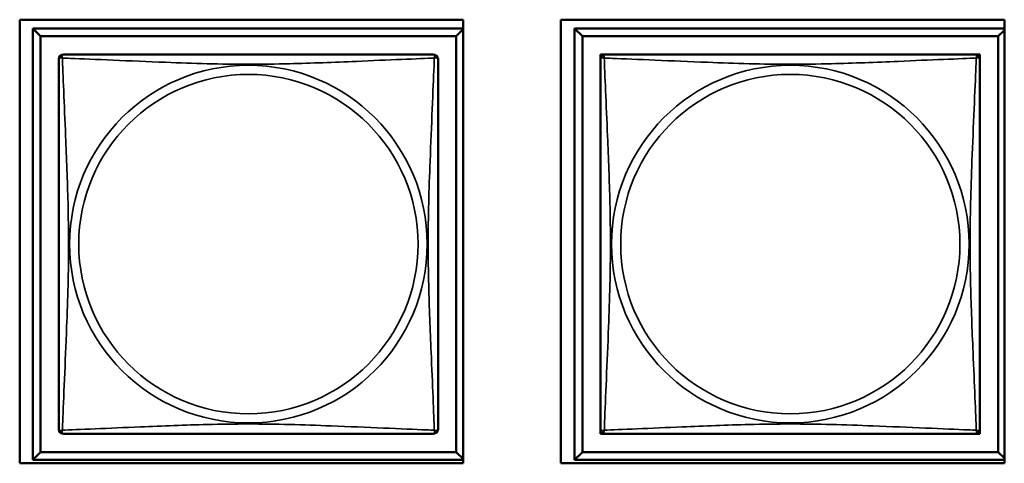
# Model space of a CAD drawing. Header units: inches. Extents: x 1.9 to 64.4, y 1.6 to 69.2.
# Tile 257 of 328: x 47.859 to 49.086, y 43.681 to 44.234. Entities that reach past the tile are written whole.
import ezdxf

# ---------------------------------------------------------------- set-up
doc = ezdxf.new("R2010")
doc.units = ezdxf.units.IN
doc.header["$MEASUREMENT"] = 0
doc.layers.add('Visible (ANSI)', color=7, linetype='Continuous', lineweight=50)
doc.layers.add('Visible Narrow (ANSI)', color=7, linetype='Continuous', lineweight=35)

msp = doc.modelspace()

# ---------------------------------------------------------------- linework, layer by layer
at = {"layer": 'Visible (ANSI)'}
for p, q in [((47.8591, 43.6814), (47.8591, 44.2339)), ((47.8591, 44.2339), (48.4116, 44.2339)), ((48.4116, 44.2339), (48.4116, 43.6814)), ((48.5331, 43.6814), (48.5331, 44.2339)), ((48.5331, 44.2339), (49.0856, 44.2339)), ((49.0856, 44.2339), (49.0856, 43.6814)), ((47.8753, 44.2231), (48.4116, 44.2231)), ((47.8851, 44.2133), (47.8753, 44.2231)), ((47.8753, 43.6857), (47.8753, 44.2231)), ((47.8851, 44.2133), (48.4028, 44.2133)), ((47.8851, 43.6955), (47.8851, 44.2133)), ((48.4116, 44.222), (48.4028, 44.2133)), ((48.4028, 44.2133), (48.4028, 43.6955)), ((48.5503, 44.2231), (49.0856, 44.2231)), ((48.5601, 44.2133), (48.5503, 44.2231)), ((48.5503, 43.6857), (48.5503, 44.2231)), ((48.5601, 44.2133), (49.0778, 44.2133)), ((48.5601, 43.6955), (48.5601, 44.2133)), ((49.0856, 44.221), (49.0778, 44.2133)), ((49.0778, 44.2133), (49.0778, 43.6955)), ((48.5827, 44.1848), (48.5827, 44.1906)), ((48.5827, 44.1906), (48.5885, 44.1906)), ((49.0494, 44.1906), (49.0552, 44.1906)), ((49.0552, 44.1906), (49.0552, 44.1847)), ((48.5827, 43.7182), (48.5827, 43.724)), ((49.0552, 43.7241), (49.0552, 43.7182)), ((48.5886, 43.7182), (48.5827, 43.7182)), ((49.0552, 43.7182), (49.0493, 43.7182)), ((47.8851, 43.6955), (47.8753, 43.6857)), ((48.4028, 43.6955), (47.8851, 43.6955)), ((48.4028, 43.6955), (48.4116, 43.6868)), ((48.5601, 43.6955), (48.5503, 43.6857)), ((49.0778, 43.6955), (48.5601, 43.6955)), ((49.0778, 43.6955), (49.0856, 43.6878)), ((48.4116, 43.6814), (47.8591, 43.6814)), ((48.4116, 43.6857), (47.8753, 43.6857)), ((49.0856, 43.6814), (48.5331, 43.6814)), ((49.0856, 43.6857), (48.5503, 43.6857))]:
    msp.add_line(p, q, dxfattribs=at)
for centre, start, end in [((47.9136, 44.1847), 90, 180), ((48.3743, 44.1847), 0, 90), ((48.5886, 44.1847), 90, 180), ((49.0493, 44.1847), 0, 90), ((47.9136, 43.7241), 180, 270), ((48.3743, 43.7241), 270, 360), ((48.5886, 43.7241), 180, 270), ((49.0493, 43.7241), 270, 360)]:
    msp.add_arc(centre, 0.00591, start, end, dxfattribs=at)
for points in [[(48.3743, 44.1906), (48.3737, 44.1906), (48.371, 44.1906), (48.3666, 44.1906), (48.3584, 44.1906), (48.3445, 44.1906), (48.3284, 44.1906), (48.3123, 44.1906), (48.2941, 44.1906), (48.2754, 44.1906), (48.2491, 44.1906), (48.2218, 44.1906), (48.1947, 44.1906), (48.1778, 44.1906), (48.1609, 44.1906), (48.144, 44.1906), (48.1101, 44.1906), (48.0763, 44.1906), (48.0425, 44.1906), (48.0005, 44.1906), (47.9566, 44.1906), (47.9311, 44.1906), (47.921, 44.1906), (47.9146, 44.1906), (47.9136, 44.1906)], [(49.0493, 44.1906), (49.0487, 44.1906), (49.046, 44.1906), (49.0416, 44.1906), (49.0334, 44.1906), (49.0195, 44.1906), (49.0034, 44.1906), (48.9873, 44.1906), (48.9691, 44.1906), (48.9504, 44.1906), (48.9241, 44.1906), (48.8968, 44.1906), (48.8697, 44.1906), (48.8528, 44.1906), (48.8359, 44.1906), (48.819, 44.1906), (48.7851, 44.1906), (48.7513, 44.1906), (48.7175, 44.1906), (48.6755, 44.1906), (48.6316, 44.1906), (48.6061, 44.1906), (48.596, 44.1906), (48.5896, 44.1906), (48.5886, 44.1906)], [(47.9077, 44.1847), (47.9077, 44.1841), (47.9077, 44.1814), (47.9077, 44.177), (47.9077, 44.1689), (47.9077, 44.155), (47.9077, 44.1388), (47.9077, 44.1227), (47.9077, 44.1045), (47.9077, 44.0859), (47.9077, 44.0595), (47.9077, 44.0322), (47.9077, 44.0052), (47.9077, 43.9882), (47.9077, 43.9713), (47.9077, 43.9544), (47.9077, 43.9206), (47.9077, 43.8867), (47.9077, 43.853), (47.9077, 43.811), (47.9077, 43.7671), (47.9077, 43.7415), (47.9077, 43.7314), (47.9077, 43.725), (47.9077, 43.7241)], [(48.3802, 43.7241), (48.3802, 43.7247), (48.3802, 43.7274), (48.3802, 43.7318), (48.3802, 43.7399), (48.3802, 43.7538), (48.3802, 43.77), (48.3802, 43.7861), (48.3802, 43.8043), (48.3802, 43.8229), (48.3802, 43.8493), (48.3802, 43.8766), (48.3802, 43.9036), (48.3802, 43.9206), (48.3802, 43.9375), (48.3802, 43.9544), (48.3802, 43.9882), (48.3802, 44.0221), (48.3802, 44.0558), (48.3802, 44.0978), (48.3802, 44.1417), (48.3802, 44.1673), (48.3802, 44.1774), (48.3802, 44.1838), (48.3802, 44.1847)], [(48.5827, 44.1847), (48.5827, 44.1841), (48.5827, 44.1814), (48.5827, 44.177), (48.5827, 44.1689), (48.5827, 44.155), (48.5827, 44.1388), (48.5827, 44.1227), (48.5827, 44.1045), (48.5827, 44.0859), (48.5827, 44.0595), (48.5827, 44.0322), (48.5827, 44.0052), (48.5827, 43.9882), (48.5827, 43.9713), (48.5827, 43.9544), (48.5827, 43.9206), (48.5827, 43.8867), (48.5827, 43.853), (48.5827, 43.811), (48.5827, 43.7671), (48.5827, 43.7415), (48.5827, 43.7314), (48.5827, 43.725), (48.5827, 43.7241)], [(49.0552, 43.7241), (49.0552, 43.7247), (49.0552, 43.7274), (49.0552, 43.7318), (49.0552, 43.7399), (49.0552, 43.7538), (49.0552, 43.77), (49.0552, 43.7861), (49.0552, 43.8043), (49.0552, 43.8229), (49.0552, 43.8493), (49.0552, 43.8766), (49.0552, 43.9036), (49.0552, 43.9206), (49.0552, 43.9375), (49.0552, 43.9544), (49.0552, 43.9882), (49.0552, 44.0221), (49.0552, 44.0558), (49.0552, 44.0978), (49.0552, 44.1417), (49.0552, 44.1673), (49.0552, 44.1774), (49.0552, 44.1838), (49.0552, 44.1847)], [(47.9136, 43.7182), (47.9142, 43.7182), (47.9169, 43.7182), (47.9213, 43.7182), (47.9295, 43.7182), (47.9434, 43.7182), (47.9595, 43.7182), (47.9756, 43.7182), (47.9939, 43.7182), (48.0125, 43.7182), (48.0388, 43.7182), (48.0661, 43.7182), (48.0932, 43.7182), (48.1101, 43.7182), (48.127, 43.7182), (48.144, 43.7182), (48.1778, 43.7182), (48.2117, 43.7182), (48.2454, 43.7182), (48.2874, 43.7182), (48.3313, 43.7182), (48.3568, 43.7182), (48.3669, 43.7182), (48.3733, 43.7182), (48.3743, 43.7182)], [(48.5886, 43.7182), (48.5892, 43.7182), (48.5919, 43.7182), (48.5963, 43.7182), (48.6045, 43.7182), (48.6184, 43.7182), (48.6345, 43.7182), (48.6506, 43.7182), (48.6689, 43.7182), (48.6875, 43.7182), (48.7138, 43.7182), (48.7411, 43.7182), (48.7682, 43.7182), (48.7851, 43.7182), (48.802, 43.7182), (48.819, 43.7182), (48.8528, 43.7182), (48.8867, 43.7182), (48.9204, 43.7182), (48.9624, 43.7182), (49.0063, 43.7182), (49.0318, 43.7182), (49.0419, 43.7182), (49.0483, 43.7182), (49.0493, 43.7182)]]:
    msp.add_open_spline(points, degree=3, knots=[0.325731, 0.325731, 0.325731, 0.325731, 0.404774, 0.404774, 0.404774, 0.550532, 0.550532, 0.550532, 0.69629, 0.69629, 0.69629, 0.902598, 0.902598, 0.902598, 1.03154, 1.03154, 1.03154, 1.289425, 1.289425, 1.289425, 1.610774, 1.610774, 1.610774, 1.73735, 1.73735, 1.73735, 1.73735], dxfattribs=at)
at = {"layer": 'Visible Narrow (ANSI)'}
for centre, radius in [((48.144, 43.9544), 0.2227), ((48.819, 43.9544), 0.2227), ((48.144, 43.9544), 0.2113), ((48.819, 43.9544), 0.2113)]:
    msp.add_circle(centre, radius, dxfattribs=at)
for points, knots in [([(47.9123, 44.1861), (47.9121, 44.1868), (47.912, 44.1875), (47.9119, 44.1886), (47.9119, 44.1891), (47.9121, 44.1897), (47.9122, 44.1899), (47.9124, 44.1901), (47.9124, 44.1902), (47.9126, 44.1903), (47.9127, 44.1904), (47.9129, 44.1905), (47.9131, 44.1906), (47.9134, 44.1906), (47.9136, 44.1906), (47.9136, 44.1906)], [-0.00026741, -0.00026741, -0.00026741, -0.00026741, 0.01456352, 0.01456352, 0.03151317, 0.03151317, 0.04210669, 0.04210669, 0.04740346, 0.04740346, 0.05587828, 0.05587828, 0.06943799, 0.06943799, 0.0844808, 0.0844808, 0.0844808, 0.0844808]), ([(48.3743, 44.1906), (48.3744, 44.1906), (48.3745, 44.1906), (48.3748, 44.1906), (48.375, 44.1905), (48.3752, 44.1904), (48.3753, 44.1903), (48.3755, 44.1902), (48.3755, 44.1901), (48.3757, 44.1899), (48.3758, 44.1897), (48.376, 44.1891), (48.376, 44.1886), (48.3759, 44.1875), (48.3758, 44.1868), (48.3756, 44.1861)], [-0.0844808, -0.0844808, -0.0844808, -0.0844808, -0.06943799, -0.06943799, -0.05587828, -0.05587828, -0.04740346, -0.04740346, -0.04210669, -0.04210669, -0.03151317, -0.03151317, -0.01456352, -0.01456352, 0.00026741, 0.00026741, 0.00026741, 0.00026741]), ([(48.5873, 44.1861), (48.5871, 44.1868), (48.587, 44.1875), (48.5869, 44.1886), (48.5869, 44.1891), (48.5871, 44.1897), (48.5872, 44.1899), (48.5874, 44.1901), (48.5874, 44.1902), (48.5876, 44.1903), (48.5877, 44.1904), (48.5879, 44.1905), (48.5881, 44.1906), (48.5884, 44.1906), (48.5886, 44.1906), (48.5886, 44.1906)], [-0.00026741, -0.00026741, -0.00026741, -0.00026741, 0.01456352, 0.01456352, 0.03151317, 0.03151317, 0.04210669, 0.04210669, 0.04740346, 0.04740346, 0.05587828, 0.05587828, 0.06943799, 0.06943799, 0.0844808, 0.0844808, 0.0844808, 0.0844808]), ([(49.0493, 44.1906), (49.0494, 44.1906), (49.0495, 44.1906), (49.0498, 44.1906), (49.05, 44.1905), (49.0502, 44.1904), (49.0503, 44.1903), (49.0505, 44.1902), (49.0505, 44.1901), (49.0507, 44.1899), (49.0508, 44.1897), (49.051, 44.1891), (49.051, 44.1886), (49.0509, 44.1875), (49.0508, 44.1868), (49.0506, 44.1861)], [-0.0844808, -0.0844808, -0.0844808, -0.0844808, -0.06943799, -0.06943799, -0.05587828, -0.05587828, -0.04740346, -0.04740346, -0.04210669, -0.04210669, -0.03151317, -0.03151317, -0.01456352, -0.01456352, 0.00026741, 0.00026741, 0.00026741, 0.00026741]), ([(47.9077, 44.1847), (47.9077, 44.1848), (47.9077, 44.1849), (47.9078, 44.1852), (47.9078, 44.1854), (47.908, 44.1857), (47.908, 44.1858), (47.9082, 44.1859), (47.9083, 44.186), (47.9085, 44.1861), (47.9087, 44.1862), (47.9093, 44.1864), (47.9097, 44.1865), (47.9109, 44.1864), (47.9115, 44.1863), (47.9123, 44.1861)], [-0.0844808, -0.0844808, -0.0844808, -0.0844808, -0.06943799, -0.06943799, -0.05587828, -0.05587828, -0.04740346, -0.04740346, -0.04210669, -0.04210669, -0.03151317, -0.03151317, -0.01456352, -0.01456352, 0.00026741, 0.00026741, 0.00026741, 0.00026741]), ([(47.9123, 43.7227), (47.9124, 43.7256), (47.9125, 43.729), (47.9127, 43.733), (47.9138, 43.7607), (47.9159, 43.8077), (47.9176, 43.8512), (47.919, 43.8861), (47.92, 43.9203), (47.92, 43.9544), (47.92, 43.9714), (47.9197, 43.9885), (47.9193, 44.0057), (47.9186, 44.0331), (47.9175, 44.0613), (47.9163, 44.089), (47.9155, 44.1085), (47.9146, 44.1278), (47.9139, 44.1451), (47.9132, 44.1623), (47.9126, 44.1773), (47.9123, 44.1861)], [-1.657319, -1.657319, -1.657319, -1.657319, -1.610774, -1.610774, -1.610774, -1.289425, -1.289425, -1.289425, -1.03154, -1.03154, -1.03154, -0.902598, -0.902598, -0.902598, -0.69629, -0.69629, -0.69629, -0.550532, -0.550532, -0.550532, -0.405761, -0.405761, -0.405761, -0.405761]), ([(47.9123, 44.1861), (47.9151, 44.186), (47.9186, 44.1858), (47.9226, 44.1857), (47.9502, 44.1846), (47.9972, 44.1825), (48.0408, 44.1808), (48.0757, 44.1794), (48.1099, 44.1784), (48.144, 44.1784), (48.161, 44.1784), (48.178, 44.1786), (48.1952, 44.179), (48.2227, 44.1797), (48.2508, 44.1809), (48.2785, 44.182), (48.2981, 44.1829), (48.3174, 44.1837), (48.3347, 44.1844), (48.3519, 44.1851), (48.3668, 44.1857), (48.3756, 44.1861)], [-1.657319, -1.657319, -1.657319, -1.657319, -1.610774, -1.610774, -1.610774, -1.289425, -1.289425, -1.289425, -1.03154, -1.03154, -1.03154, -0.902598, -0.902598, -0.902598, -0.69629, -0.69629, -0.69629, -0.550532, -0.550532, -0.550532, -0.405761, -0.405761, -0.405761, -0.405761]), ([(48.3756, 44.1861), (48.3755, 44.1832), (48.3754, 44.1798), (48.3752, 44.1758), (48.3741, 44.1481), (48.372, 44.1011), (48.3703, 44.0576), (48.3689, 44.0227), (48.3679, 43.9885), (48.3679, 43.9544), (48.3679, 43.9374), (48.3682, 43.9203), (48.3686, 43.9031), (48.3693, 43.8756), (48.3704, 43.8475), (48.3716, 43.8198), (48.3724, 43.8003), (48.3733, 43.7809), (48.374, 43.7637), (48.3747, 43.7465), (48.3753, 43.7315), (48.3756, 43.7227)], [-1.657319, -1.657319, -1.657319, -1.657319, -1.610774, -1.610774, -1.610774, -1.289425, -1.289425, -1.289425, -1.03154, -1.03154, -1.03154, -0.902598, -0.902598, -0.902598, -0.69629, -0.69629, -0.69629, -0.550532, -0.550532, -0.550532, -0.405761, -0.405761, -0.405761, -0.405761]), ([(48.3756, 44.1861), (48.3764, 44.1863), (48.377, 44.1864), (48.3782, 44.1865), (48.3787, 44.1864), (48.3792, 44.1862), (48.3794, 44.1861), (48.3796, 44.186), (48.3797, 44.1859), (48.3799, 44.1858), (48.3799, 44.1857), (48.3801, 44.1854), (48.3801, 44.1852), (48.3802, 44.1849), (48.3802, 44.1848), (48.3802, 44.1847)], [-0.00026741, -0.00026741, -0.00026741, -0.00026741, 0.01456352, 0.01456352, 0.03151317, 0.03151317, 0.04210669, 0.04210669, 0.04740346, 0.04740346, 0.05587828, 0.05587828, 0.06943799, 0.06943799, 0.0844808, 0.0844808, 0.0844808, 0.0844808]), ([(48.5827, 44.1847), (48.5827, 44.1848), (48.5827, 44.1849), (48.5828, 44.1852), (48.5828, 44.1854), (48.583, 44.1857), (48.583, 44.1858), (48.5832, 44.1859), (48.5833, 44.186), (48.5835, 44.1861), (48.5837, 44.1862), (48.5843, 44.1864), (48.5847, 44.1865), (48.5859, 44.1864), (48.5865, 44.1863), (48.5873, 44.1861)], [-0.0844808, -0.0844808, -0.0844808, -0.0844808, -0.06943799, -0.06943799, -0.05587828, -0.05587828, -0.04740346, -0.04740346, -0.04210669, -0.04210669, -0.03151317, -0.03151317, -0.01456352, -0.01456352, 0.00026741, 0.00026741, 0.00026741, 0.00026741]), ([(48.5873, 43.7227), (48.5874, 43.7256), (48.5875, 43.729), (48.5877, 43.733), (48.5888, 43.7607), (48.5909, 43.8077), (48.5926, 43.8512), (48.594, 43.8861), (48.595, 43.9203), (48.595, 43.9544), (48.595, 43.9714), (48.5947, 43.9885), (48.5943, 44.0057), (48.5936, 44.0331), (48.5925, 44.0613), (48.5913, 44.089), (48.5905, 44.1085), (48.5896, 44.1278), (48.5889, 44.1451), (48.5882, 44.1623), (48.5876, 44.1773), (48.5873, 44.1861)], [-1.657319, -1.657319, -1.657319, -1.657319, -1.610774, -1.610774, -1.610774, -1.289425, -1.289425, -1.289425, -1.03154, -1.03154, -1.03154, -0.902598, -0.902598, -0.902598, -0.69629, -0.69629, -0.69629, -0.550532, -0.550532, -0.550532, -0.405761, -0.405761, -0.405761, -0.405761]), ([(48.5873, 44.1861), (48.5901, 44.186), (48.5936, 44.1858), (48.5976, 44.1857), (48.6252, 44.1846), (48.6722, 44.1825), (48.7158, 44.1808), (48.7507, 44.1794), (48.7849, 44.1784), (48.819, 44.1784), (48.836, 44.1784), (48.853, 44.1786), (48.8702, 44.179), (48.8977, 44.1797), (48.9258, 44.1809), (48.9535, 44.182), (48.9731, 44.1829), (48.9924, 44.1837), (49.0097, 44.1844), (49.0269, 44.1851), (49.0418, 44.1857), (49.0506, 44.1861)], [-1.657319, -1.657319, -1.657319, -1.657319, -1.610774, -1.610774, -1.610774, -1.289425, -1.289425, -1.289425, -1.03154, -1.03154, -1.03154, -0.902598, -0.902598, -0.902598, -0.69629, -0.69629, -0.69629, -0.550532, -0.550532, -0.550532, -0.405761, -0.405761, -0.405761, -0.405761]), ([(49.0506, 44.1861), (49.0505, 44.1832), (49.0504, 44.1798), (49.0502, 44.1758), (49.0491, 44.1481), (49.047, 44.1011), (49.0453, 44.0576), (49.0439, 44.0227), (49.0429, 43.9885), (49.0429, 43.9544), (49.0429, 43.9374), (49.0432, 43.9203), (49.0436, 43.9031), (49.0443, 43.8756), (49.0454, 43.8475), (49.0466, 43.8198), (49.0474, 43.8003), (49.0483, 43.7809), (49.049, 43.7637), (49.0497, 43.7465), (49.0503, 43.7315), (49.0506, 43.7227)], [-1.657319, -1.657319, -1.657319, -1.657319, -1.610774, -1.610774, -1.610774, -1.289425, -1.289425, -1.289425, -1.03154, -1.03154, -1.03154, -0.902598, -0.902598, -0.902598, -0.69629, -0.69629, -0.69629, -0.550532, -0.550532, -0.550532, -0.405761, -0.405761, -0.405761, -0.405761]), ([(49.0506, 44.1861), (49.0514, 44.1863), (49.052, 44.1864), (49.0532, 44.1865), (49.0537, 44.1864), (49.0542, 44.1862), (49.0544, 44.1861), (49.0546, 44.186), (49.0547, 44.1859), (49.0549, 44.1858), (49.0549, 44.1857), (49.0551, 44.1854), (49.0551, 44.1852), (49.0552, 44.1849), (49.0552, 44.1848), (49.0552, 44.1847)], [-0.00026741, -0.00026741, -0.00026741, -0.00026741, 0.01456352, 0.01456352, 0.03151317, 0.03151317, 0.04210669, 0.04210669, 0.04740346, 0.04740346, 0.05587828, 0.05587828, 0.06943799, 0.06943799, 0.0844808, 0.0844808, 0.0844808, 0.0844808]), ([(47.9123, 43.7227), (47.9115, 43.7225), (47.9109, 43.7224), (47.9097, 43.7223), (47.9093, 43.7224), (47.9087, 43.7226), (47.9085, 43.7227), (47.9083, 43.7228), (47.9082, 43.7229), (47.908, 43.723), (47.908, 43.7231), (47.9078, 43.7234), (47.9078, 43.7236), (47.9077, 43.7239), (47.9077, 43.724), (47.9077, 43.7241)], [-0.00026741, -0.00026741, -0.00026741, -0.00026741, 0.01456352, 0.01456352, 0.03151317, 0.03151317, 0.04210669, 0.04210669, 0.04740346, 0.04740346, 0.05587828, 0.05587828, 0.06943799, 0.06943799, 0.0844808, 0.0844808, 0.0844808, 0.0844808]), ([(47.9136, 43.7182), (47.9136, 43.7182), (47.9134, 43.7182), (47.9131, 43.7182), (47.9129, 43.7183), (47.9127, 43.7184), (47.9126, 43.7185), (47.9124, 43.7186), (47.9124, 43.7187), (47.9122, 43.7189), (47.9121, 43.7191), (47.9119, 43.7197), (47.9119, 43.7202), (47.912, 43.7213), (47.9121, 43.722), (47.9123, 43.7227)], [-0.0844808, -0.0844808, -0.0844808, -0.0844808, -0.06943799, -0.06943799, -0.05587828, -0.05587828, -0.04740346, -0.04740346, -0.04210669, -0.04210669, -0.03151317, -0.03151317, -0.01456352, -0.01456352, 0.00026741, 0.00026741, 0.00026741, 0.00026741]), ([(48.3756, 43.7227), (48.3728, 43.7228), (48.3693, 43.723), (48.3653, 43.7231), (48.3377, 43.7242), (48.2907, 43.7263), (48.2471, 43.728), (48.2122, 43.7294), (48.178, 43.7304), (48.144, 43.7304), (48.1269, 43.7304), (48.1099, 43.7302), (48.0927, 43.7298), (48.0652, 43.7291), (48.0371, 43.7279), (48.0094, 43.7268), (47.9899, 43.7259), (47.9705, 43.7251), (47.9532, 43.7244), (47.936, 43.7236), (47.9211, 43.7231), (47.9123, 43.7227)], [-1.657319, -1.657319, -1.657319, -1.657319, -1.610774, -1.610774, -1.610774, -1.289425, -1.289425, -1.289425, -1.03154, -1.03154, -1.03154, -0.902598, -0.902598, -0.902598, -0.69629, -0.69629, -0.69629, -0.550532, -0.550532, -0.550532, -0.405761, -0.405761, -0.405761, -0.405761]), ([(48.3756, 43.7227), (48.3758, 43.722), (48.3759, 43.7213), (48.376, 43.7202), (48.376, 43.7197), (48.3758, 43.7191), (48.3757, 43.7189), (48.3755, 43.7187), (48.3755, 43.7186), (48.3753, 43.7185), (48.3752, 43.7184), (48.375, 43.7183), (48.3748, 43.7182), (48.3745, 43.7182), (48.3744, 43.7182), (48.3743, 43.7182)], [-0.00026741, -0.00026741, -0.00026741, -0.00026741, 0.01456352, 0.01456352, 0.03151317, 0.03151317, 0.04210669, 0.04210669, 0.04740346, 0.04740346, 0.05587828, 0.05587828, 0.06943799, 0.06943799, 0.0844808, 0.0844808, 0.0844808, 0.0844808]), ([(48.3802, 43.7241), (48.3802, 43.724), (48.3802, 43.7239), (48.3801, 43.7236), (48.3801, 43.7234), (48.3799, 43.7231), (48.3799, 43.723), (48.3797, 43.7229), (48.3796, 43.7228), (48.3794, 43.7227), (48.3792, 43.7226), (48.3787, 43.7224), (48.3782, 43.7223), (48.377, 43.7224), (48.3764, 43.7225), (48.3756, 43.7227)], [-0.0844808, -0.0844808, -0.0844808, -0.0844808, -0.06943799, -0.06943799, -0.05587828, -0.05587828, -0.04740346, -0.04740346, -0.04210669, -0.04210669, -0.03151317, -0.03151317, -0.01456352, -0.01456352, 0.00026741, 0.00026741, 0.00026741, 0.00026741]), ([(48.5873, 43.7227), (48.5865, 43.7225), (48.5859, 43.7224), (48.5847, 43.7223), (48.5843, 43.7224), (48.5837, 43.7226), (48.5835, 43.7227), (48.5833, 43.7228), (48.5832, 43.7229), (48.583, 43.723), (48.583, 43.7231), (48.5828, 43.7234), (48.5828, 43.7236), (48.5827, 43.7239), (48.5827, 43.724), (48.5827, 43.7241)], [-0.00026741, -0.00026741, -0.00026741, -0.00026741, 0.01456352, 0.01456352, 0.03151317, 0.03151317, 0.04210669, 0.04210669, 0.04740346, 0.04740346, 0.05587828, 0.05587828, 0.06943799, 0.06943799, 0.0844808, 0.0844808, 0.0844808, 0.0844808]), ([(48.5886, 43.7182), (48.5886, 43.7182), (48.5884, 43.7182), (48.5881, 43.7182), (48.5879, 43.7183), (48.5877, 43.7184), (48.5876, 43.7185), (48.5874, 43.7186), (48.5874, 43.7187), (48.5872, 43.7189), (48.5871, 43.7191), (48.5869, 43.7197), (48.5869, 43.7202), (48.587, 43.7213), (48.5871, 43.722), (48.5873, 43.7227)], [-0.0844808, -0.0844808, -0.0844808, -0.0844808, -0.06943799, -0.06943799, -0.05587828, -0.05587828, -0.04740346, -0.04740346, -0.04210669, -0.04210669, -0.03151317, -0.03151317, -0.01456352, -0.01456352, 0.00026741, 0.00026741, 0.00026741, 0.00026741]), ([(49.0506, 43.7227), (49.0478, 43.7228), (49.0443, 43.723), (49.0403, 43.7231), (49.0127, 43.7242), (48.9657, 43.7263), (48.9221, 43.728), (48.8872, 43.7294), (48.853, 43.7304), (48.819, 43.7304), (48.8019, 43.7304), (48.7849, 43.7302), (48.7677, 43.7298), (48.7402, 43.7291), (48.7121, 43.7279), (48.6844, 43.7268), (48.6649, 43.7259), (48.6455, 43.7251), (48.6282, 43.7244), (48.611, 43.7236), (48.5961, 43.7231), (48.5873, 43.7227)], [-1.657319, -1.657319, -1.657319, -1.657319, -1.610774, -1.610774, -1.610774, -1.289425, -1.289425, -1.289425, -1.03154, -1.03154, -1.03154, -0.902598, -0.902598, -0.902598, -0.69629, -0.69629, -0.69629, -0.550532, -0.550532, -0.550532, -0.405761, -0.405761, -0.405761, -0.405761]), ([(49.0506, 43.7227), (49.0508, 43.722), (49.0509, 43.7213), (49.051, 43.7202), (49.051, 43.7197), (49.0508, 43.7191), (49.0507, 43.7189), (49.0505, 43.7187), (49.0505, 43.7186), (49.0503, 43.7185), (49.0502, 43.7184), (49.05, 43.7183), (49.0498, 43.7182), (49.0495, 43.7182), (49.0494, 43.7182), (49.0493, 43.7182)], [-0.00026741, -0.00026741, -0.00026741, -0.00026741, 0.01456352, 0.01456352, 0.03151317, 0.03151317, 0.04210669, 0.04210669, 0.04740346, 0.04740346, 0.05587828, 0.05587828, 0.06943799, 0.06943799, 0.0844808, 0.0844808, 0.0844808, 0.0844808]), ([(49.0552, 43.7241), (49.0552, 43.724), (49.0552, 43.7239), (49.0551, 43.7236), (49.0551, 43.7234), (49.0549, 43.7231), (49.0549, 43.723), (49.0547, 43.7229), (49.0546, 43.7228), (49.0544, 43.7227), (49.0542, 43.7226), (49.0537, 43.7224), (49.0532, 43.7223), (49.052, 43.7224), (49.0514, 43.7225), (49.0506, 43.7227)], [-0.0844808, -0.0844808, -0.0844808, -0.0844808, -0.06943799, -0.06943799, -0.05587828, -0.05587828, -0.04740346, -0.04740346, -0.04210669, -0.04210669, -0.03151317, -0.03151317, -0.01456352, -0.01456352, 0.00026741, 0.00026741, 0.00026741, 0.00026741])]:
    msp.add_open_spline(points, degree=3, knots=knots, dxfattribs=at)

doc.saveas('drawing.dxf')
